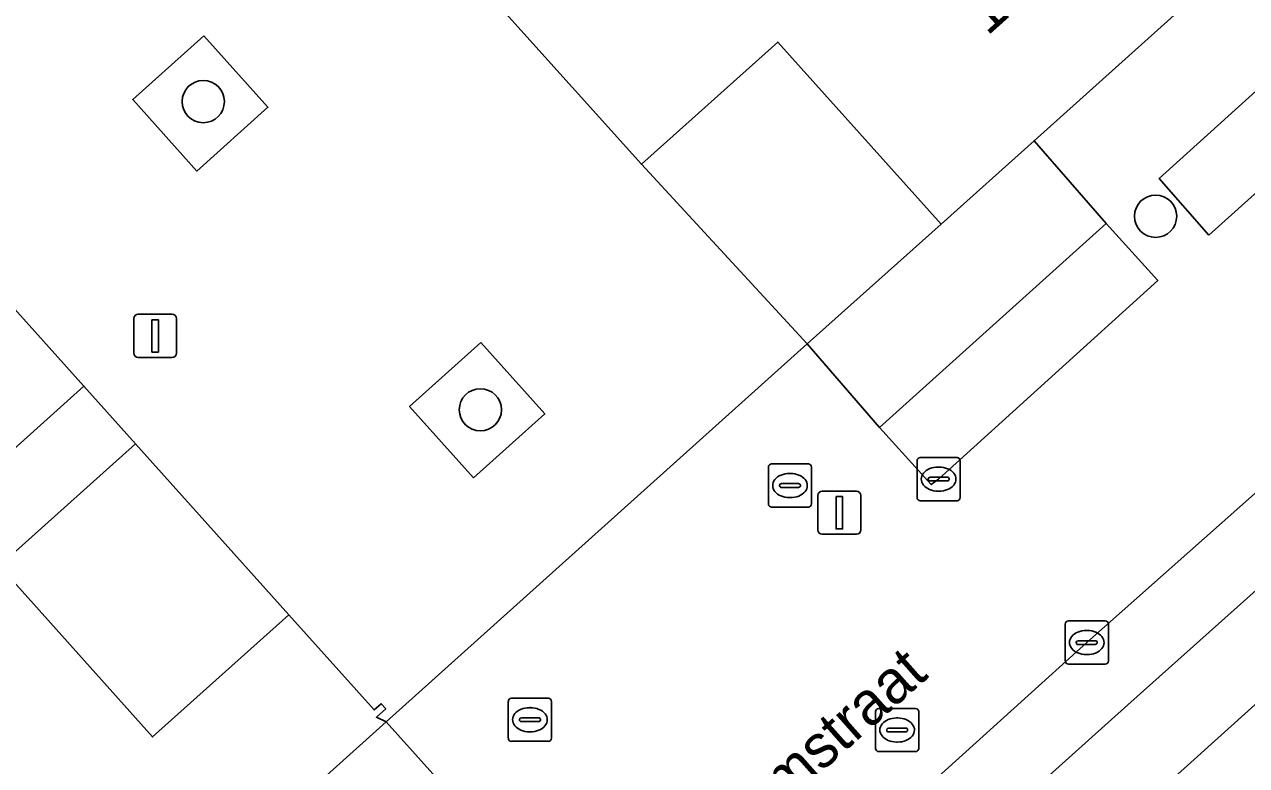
# Model space of a CAD drawing. Extents: x 162172 to 163187, y 382874 to 383685.
# Drawn here: x 162848.64 to 162876.95, y 383524.56 to 383541.73 of the extents above; entities that cross this region are included whole.
import ezdxf

# ---------------------------------------------------------------- set-up
doc = ezdxf.new("R2010")
doc.units = 0
for name, color, linetype in [('IMGEO_Boom', 7, 'Continuous'), ('IMGEO_Erf', 7, 'Continuous'), ('IMGEO_Groenvoorziening', 7, 'Continuous'), ('IMGEO_Kolk', 7, 'Continuous'), ('IMGEO_Lichtmast', 7, 'Continuous'), ('IMGEO_Muur', 7, 'Continuous'), ('IMGEO_Openbare_ruimte_label', 7, 'Continuous'), ('IMGEO_Pand', 7, 'Continuous'), ('IMGEO_Pand_nummerreeks', 7, 'Continuous'), ('IMGEO_Parkeervlak_open', 7, 'Continuous'), ('IMGEO_Rijbaan_lokaal_open', 7, 'Continuous'), ('IMGEO_Rioolput', 7, 'Continuous'), ('IMGEO_Voetpad_open', 7, 'Continuous')]:
    doc.layers.add(name, color=color, linetype=linetype)

msp = doc.modelspace()

# ---------------------------------------------------------------- linework, layer by layer
at = {"layer": 'IMGEO_Boom'}
for centre in [(162852.782, 383539.946), (162874.841, 383537.289), (162859.201, 383532.804)]:
    msp.add_circle(centre, 0.489, dxfattribs=at)
at = {"layer": 'IMGEO_Erf'}
for points in [[(162869.874, 383537.103), (162866.088, 383541.326), (162862.933, 383538.493), (162866.772, 383534.334)], [(162851.213, 383532.018), (162848.057, 383529.187), (162851.61, 383525.222), (162854.768, 383528.052)]]:
    msp.add_lwpolyline(points, close=True, dxfattribs=at)
at = {"layer": 'IMGEO_Groenvoorziening'}
for points in [[(162852.797, 383541.472), (162851.148, 383539.994), (162852.633, 383538.337), (162854.282, 383539.815)], [(162859.211, 383534.36), (162857.56, 383532.881), (162859.04, 383531.229), (162860.691, 383532.708)]]:
    msp.add_lwpolyline(points, close=True, dxfattribs=at)
at = {"layer": 'IMGEO_Kolk'}
for p, q in [((162865.947, 383531.549), (162866.799, 383531.549)), ((162869.315, 383530.771), (162869.315, 383531.623)), ((162869.39, 383531.697), (162870.242, 383531.697)), ((162870.316, 383531.623), (162870.316, 383530.771)), ((162865.872, 383530.623), (162865.872, 383531.475)), ((162866.36, 383531.329), (162866.385, 383531.329)), ((162866.873, 383531.475), (162866.873, 383530.623)), ((162869.617, 383531.24), (162870.015, 383531.24)), ((162869.803, 383531.477), (162869.828, 383531.477)), ((162866.131, 383531.043), (162866.131, 383531.055)), ((162866.569, 383531.006), (162866.171, 383531.006)), ((162866.174, 383531.092), (162866.572, 383531.092)), ((162866.615, 383531.055), (162866.615, 383531.043)), ((162869.574, 383531.191), (162869.574, 383531.203)), ((162870.012, 383531.154), (162869.614, 383531.154)), ((162870.058, 383531.203), (162870.058, 383531.191)), ((162866.383, 383530.769), (162866.358, 383530.769)), ((162870.242, 383530.697), (162869.39, 383530.697)), ((162869.826, 383530.917), (162869.801, 383530.917)), ((162866.799, 383530.549), (162865.947, 383530.549)), ((162872.746, 383526.984), (162872.746, 383527.836)), ((162872.821, 383527.91), (162873.673, 383527.91)), ((162873.747, 383527.836), (162873.747, 383526.984)), ((162873.234, 383527.69), (162873.259, 383527.69)), ((162873.005, 383527.404), (162873.005, 383527.416)), ((162873.443, 383527.367), (162873.045, 383527.367)), ((162873.048, 383527.453), (162873.446, 383527.453)), ((162873.489, 383527.416), (162873.489, 383527.404)), ((162873.257, 383527.13), (162873.232, 383527.13)), ((162873.673, 383526.91), (162872.821, 383526.91)), ((162859.849, 383525.195), (162859.849, 383526.047)), ((162859.924, 383526.121), (162860.776, 383526.121)), ((162860.337, 383525.901), (162860.362, 383525.901)), ((162860.85, 383526.047), (162860.85, 383525.195)), ((162860.108, 383525.615), (162860.108, 383525.627)), ((162860.546, 383525.578), (162860.148, 383525.578)), ((162860.151, 383525.664), (162860.549, 383525.664)), ((162860.592, 383525.627), (162860.592, 383525.615)), ((162860.36, 383525.341), (162860.335, 383525.341)), ((162860.776, 383525.121), (162859.924, 383525.121))]:
    msp.add_line(p, q, dxfattribs=at)
for points in [[(162865.947, 383531.549), (162866.799, 383531.549)], [(162869.315, 383530.771), (162869.315, 383531.623)], [(162869.39, 383531.697), (162870.242, 383531.697)], [(162870.316, 383531.623), (162870.316, 383530.771)], [(162865.872, 383530.623), (162865.872, 383531.475)], [(162866.873, 383531.475), (162866.873, 383530.623)], [(162870.242, 383530.697), (162869.39, 383530.697)], [(162866.799, 383530.549), (162865.947, 383530.549)], [(162872.746, 383526.984), (162872.746, 383527.836)], [(162872.821, 383527.91), (162873.673, 383527.91)], [(162873.747, 383527.836), (162873.747, 383526.984)], [(162873.673, 383526.91), (162872.821, 383526.91)], [(162859.849, 383525.195), (162859.849, 383526.047)], [(162859.924, 383526.121), (162860.776, 383526.121)], [(162860.85, 383526.047), (162860.85, 383525.195)], [(162860.776, 383525.121), (162859.924, 383525.121)]]:
    msp.add_lwpolyline(points, dxfattribs=at)
for centre, radius, start, end in [((162865.949, 383531.473), 0.0765, 91.552, 178.448), ((162865.949, 383531.473), 0.0765, 91.552, 178.448), ((162866.797, 383531.473), 0.0765, 1.552, 88.448), ((162866.797, 383531.473), 0.0765, 1.552, 88.448), ((162869.392, 383531.621), 0.0765, 91.552, 178.448), ((162869.392, 383531.621), 0.0765, 91.552, 178.448), ((162870.24, 383531.621), 0.0765, 1.552, 88.448), ((162870.24, 383531.621), 0.0765, 1.552, 88.448), ((162869.614, 383531.2), 0.0403, 85.8775, 175.7526), ((162870.019, 383531.202), 0.0386, 1.7309, 96.639), ((162866.171, 383531.052), 0.0403, 85.8775, 175.7526), ((162866.168, 383531.042), 0.0366, 178.938, 274.7102), ((162866.572, 383531.049), 0.043, 264.8664, 352.4533), ((162866.576, 383531.054), 0.0386, 1.7309, 96.639), ((162869.611, 383531.19), 0.0366, 178.938, 274.7102), ((162870.015, 383531.197), 0.043, 264.8664, 352.4533), ((162869.392, 383530.773), 0.0765, 181.552, 268.448), ((162869.392, 383530.773), 0.0765, 181.552, 268.448), ((162870.24, 383530.773), 0.0765, 271.552, 358.448), ((162870.24, 383530.773), 0.0765, 271.552, 358.448), ((162865.949, 383530.625), 0.0765, 181.552, 268.448), ((162865.949, 383530.625), 0.0765, 181.552, 268.448), ((162866.797, 383530.625), 0.0765, 271.552, 358.448), ((162866.797, 383530.625), 0.0765, 271.552, 358.448), ((162872.823, 383527.834), 0.0765, 91.552, 178.448), ((162872.823, 383527.834), 0.0765, 91.552, 178.448), ((162873.671, 383527.834), 0.0765, 1.552, 88.448), ((162873.671, 383527.834), 0.0765, 1.552, 88.448), ((162873.045, 383527.413), 0.0403, 85.8775, 175.7526), ((162873.042, 383527.403), 0.0366, 178.938, 274.7102), ((162873.446, 383527.41), 0.043, 264.8664, 352.4533), ((162873.45, 383527.415), 0.0386, 1.7309, 96.639), ((162872.823, 383526.986), 0.0765, 181.552, 268.448), ((162872.823, 383526.986), 0.0765, 181.552, 268.448), ((162873.671, 383526.986), 0.0765, 271.552, 358.448), ((162873.671, 383526.986), 0.0765, 271.552, 358.448), ((162859.926, 383526.045), 0.0765, 91.552, 178.448), ((162859.926, 383526.045), 0.0765, 91.552, 178.448), ((162860.774, 383526.045), 0.0765, 1.552, 88.448), ((162860.774, 383526.045), 0.0765, 1.552, 88.448), ((162860.148, 383525.624), 0.0403, 85.8775, 175.7526), ((162860.145, 383525.614), 0.0366, 178.938, 274.7102), ((162860.549, 383525.621), 0.043, 264.8664, 352.4533), ((162860.553, 383525.626), 0.0386, 1.7309, 96.639), ((162859.926, 383525.197), 0.0765, 181.552, 268.448), ((162859.926, 383525.197), 0.0765, 181.552, 268.448), ((162860.774, 383525.197), 0.0765, 271.552, 358.448), ((162860.774, 383525.197), 0.0765, 271.552, 358.448)]:
    msp.add_arc(centre, radius, start, end, dxfattribs=at)
for centre, major_axis, ratio, start_param, end_param in [((162866.359, 383531.049), (-0.387, 0.002), 0.722429, 4.712389, 7.853982), ((162866.384, 383531.049), (-0.39, 0.002), 0.717154, 1.570796, 4.712389), ((162869.802, 383531.197), (-0.387, 0.002), 0.722429, 4.712389, 7.853982), ((162869.827, 383531.197), (-0.39, 0.002), 0.717154, 1.570796, 4.712389), ((162873.233, 383527.41), (-0.387, 0.002), 0.722429, 4.712389, 7.853982), ((162873.258, 383527.41), (-0.39, 0.002), 0.717154, 1.570796, 4.712389), ((162860.336, 383525.621), (-0.387, 0.002), 0.722429, 4.712389, 7.853982), ((162860.361, 383525.621), (-0.39, 0.002), 0.717154, 1.570796, 4.712389)]:
    msp.add_ellipse(centre, major_axis=major_axis, ratio=ratio, start_param=start_param, end_param=end_param, dxfattribs=at)
at = {"layer": 'IMGEO_Lichtmast'}
for p, q in [((162851.175, 383534.116), (162851.175, 383534.916)), ((162851.175, 383534.916), (162851.175, 383534.116)), ((162851.275, 383535.016), (162852.065, 383535.016)), ((162852.065, 383535.016), (162851.275, 383535.016)), ((162852.165, 383534.916), (162852.165, 383534.116)), ((162852.165, 383534.116), (162852.165, 383534.916)), ((162852.065, 383534.016), (162851.275, 383534.016)), ((162851.275, 383534.016), (162852.065, 383534.016)), ((162867.021, 383530.019), (162867.021, 383530.819)), ((162867.021, 383530.819), (162867.021, 383530.019)), ((162867.121, 383530.919), (162867.911, 383530.919)), ((162867.911, 383530.919), (162867.121, 383530.919)), ((162868.011, 383530.819), (162868.011, 383530.019)), ((162868.011, 383530.019), (162868.011, 383530.819)), ((162867.911, 383529.919), (162867.121, 383529.919)), ((162867.121, 383529.919), (162867.911, 383529.919))]:
    msp.add_line(p, q, dxfattribs=at)
for points in [[(162851.595, 383534.891), (162851.745, 383534.891), (162851.745, 383534.141), (162851.595, 383534.141), (162851.595, 383534.891)], [(162867.441, 383530.794), (162867.591, 383530.794), (162867.591, 383530.044), (162867.441, 383530.044), (162867.441, 383530.794)]]:
    msp.add_lwpolyline(points, dxfattribs=at)
for centre, start, end in [((162851.275, 383534.916), 90, 180), ((162851.275, 383534.916), 90, 180), ((162852.065, 383534.916), 0, 90), ((162852.065, 383534.916), 360, 90), ((162851.275, 383534.116), 180, 270), ((162851.275, 383534.116), 180, 270), ((162852.065, 383534.116), 270, 0), ((162852.065, 383534.116), 270, 0), ((162867.121, 383530.819), 90, 180), ((162867.121, 383530.819), 90, 180), ((162867.911, 383530.819), 0, 90), ((162867.911, 383530.819), 360, 90), ((162867.121, 383530.019), 180, 270), ((162867.121, 383530.019), 180, 270), ((162867.911, 383530.019), 270, 0), ((162867.911, 383530.019), 270, 0)]:
    msp.add_arc(centre, 0.1, start, end, dxfattribs=at)
at = {"layer": 'IMGEO_Muur'}
msp.add_lwpolyline([(162869.874, 383537.103), (162866.772, 383534.334)], dxfattribs=at)
at = {"layer": 'IMGEO_Pand'}
for points in [[(162870.486, 383549.713), (162867.287, 383546.841), (162864.533, 383544.368), (162863.531, 383545.484), (162859.725, 383542.067), (162862.933, 383538.493), (162866.088, 383541.326), (162869.874, 383537.103), (162872.027, 383539.037), (162876.478, 383543.038)], [(162850.017, 383533.352), (162843.665, 383540.436), (162841.321, 383538.331), (162837.045, 383534.493), (162844.404, 383526.297), (162847.381, 383528.97), (162846.379, 383530.086)], [(162847.425, 383516.946), (162857.018, 383525.576), (162856.795, 383525.68), (162857.01, 383525.875), (162856.906, 383525.99), (162856.741, 383525.85), (162854.768, 383528.052), (162851.61, 383525.222), (162848.057, 383529.187), (162851.213, 383532.018), (162850.017, 383533.352), (162846.379, 383530.086), (162847.381, 383528.97), (162844.404, 383526.297), (162841.428, 383523.625)], [(162871.143, 383520.586), (162877.201, 383513.839), (162880.698, 383516.978), (162883.786, 383519.751), (162884.989, 383518.411), (162888.051, 383521.16), (162883.967, 383525.707), (162880.314, 383522.426), (162877.143, 383525.963), (162875.503, 383524.493)]]:
    msp.add_lwpolyline(points, close=True, dxfattribs=at)
at = {"layer": 'IMGEO_Parkeervlak_open'}
for points in [[(162876.074, 383536.849), (162880.898, 383541.185), (162879.721, 383542.505), (162874.924, 383538.16)], [(162869.645, 383531.072), (162869.816, 383531.197), (162874.892, 383535.799), (162873.7, 383537.121), (162868.447, 383532.394)], [(162874.196, 383525.966), (162879.489, 383530.695), (162878.359, 383531.942), (162873.247, 383527.41), (162868.687, 383523.285), (162869.794, 383522.011)]]:
    msp.add_lwpolyline(points, close=True, dxfattribs=at)
at = {"layer": 'IMGEO_Rijbaan_lokaal_open'}
for points in [[(162843.665, 383540.436), (162850.017, 383533.352), (162851.213, 383532.018), (162854.768, 383528.052), (162856.741, 383525.85), (162856.906, 383525.99), (162857.01, 383525.875), (162856.795, 383525.68), (162857.018, 383525.576), (162866.772, 383534.334), (162862.933, 383538.493), (162859.725, 383542.067), (162853.365, 383549.151), (162851.767, 383550.939), (162845.487, 383557.937)], [(162876.478, 383543.038), (162872.027, 383539.037), (162873.7, 383537.121), (162874.892, 383535.799), (162869.816, 383531.197), (162869.645, 383531.072), (162868.447, 383532.394), (162866.772, 383534.334), (162857.018, 383525.576), (162859.927, 383522.332), (162863.277, 383518.589), (162863.359, 383518.483), (162867.789, 383522.45), (162868.92, 383521.21), (162869.794, 383522.011), (162868.687, 383523.285), (162873.247, 383527.41), (162878.359, 383531.942), (162879.489, 383530.695), (162880.733, 383529.18), (162893.519, 383540.667), (162893.482, 383540.708), (162890.969, 383543.445)]]:
    msp.add_lwpolyline(points, dxfattribs=at)
for points in [[(162876.074, 383536.849), (162874.924, 383538.16), (162879.721, 383542.505), (162880.898, 383541.185)], [(162852.797, 383541.472), (162854.282, 383539.815), (162852.633, 383538.337), (162851.148, 383539.994)], [(162859.211, 383534.36), (162860.691, 383532.708), (162859.04, 383531.229), (162857.56, 383532.881)]]:
    msp.add_lwpolyline(points, close=True, dxfattribs=at)
at = {"layer": 'IMGEO_Rioolput'}
for p, q in [((162868.429, 383525.883), (162869.281, 383525.883)), ((162868.354, 383524.957), (162868.354, 383525.809)), ((162868.842, 383525.663), (162868.867, 383525.663)), ((162869.355, 383525.809), (162869.355, 383524.957)), ((162868.613, 383525.377), (162868.613, 383525.389)), ((162869.051, 383525.34), (162868.653, 383525.34)), ((162868.656, 383525.426), (162869.054, 383525.426)), ((162869.097, 383525.389), (162869.097, 383525.377)), ((162868.865, 383525.103), (162868.84, 383525.103)), ((162869.281, 383524.883), (162868.429, 383524.883))]:
    msp.add_line(p, q, dxfattribs=at)
for points in [[(162868.429, 383525.883), (162869.281, 383525.883)], [(162868.354, 383524.957), (162868.354, 383525.809)], [(162869.355, 383525.809), (162869.355, 383524.957)], [(162869.281, 383524.883), (162868.429, 383524.883)]]:
    msp.add_lwpolyline(points, dxfattribs=at)
for centre, radius, start, end in [((162868.431, 383525.807), 0.0765, 91.552, 178.448), ((162868.431, 383525.807), 0.0765, 91.552, 178.448), ((162869.279, 383525.807), 0.0765, 1.552, 88.448), ((162869.279, 383525.807), 0.0765, 1.552, 88.448), ((162868.653, 383525.386), 0.0403, 85.8775, 175.7526), ((162868.65, 383525.376), 0.0366, 178.938, 274.7102), ((162869.054, 383525.383), 0.043, 264.8664, 352.4533), ((162869.058, 383525.388), 0.0386, 1.7309, 96.639), ((162868.431, 383524.959), 0.0765, 181.552, 268.448), ((162868.431, 383524.959), 0.0765, 181.552, 268.448), ((162869.279, 383524.959), 0.0765, 271.552, 358.448), ((162869.279, 383524.959), 0.0765, 271.552, 358.448)]:
    msp.add_arc(centre, radius, start, end, dxfattribs=at)
for centre, major_axis, ratio, start_param, end_param in [((162868.841, 383525.383), (-0.387, 0.002), 0.722429, 4.712389, 7.853982), ((162868.866, 383525.383), (-0.39, 0.002), 0.717154, 1.570796, 4.712389)]:
    msp.add_ellipse(centre, major_axis=major_axis, ratio=ratio, start_param=start_param, end_param=end_param, dxfattribs=at)
at = {"layer": 'IMGEO_Voetpad_open'}
msp.add_lwpolyline([(162869.874, 383537.103), (162866.772, 383534.334), (162868.447, 383532.394), (162873.7, 383537.121), (162872.027, 383539.037)], close=True, dxfattribs=at)
for points in [[(162854.17, 383505.363), (162858.412, 383509.17), (162862.655, 383512.976), (162865.77, 383515.789), (162866.898, 383516.782), (162871.143, 383520.586), (162875.503, 383524.493), (162877.143, 383525.963), (162880.733, 383529.18), (162879.489, 383530.695), (162874.196, 383525.966), (162869.794, 383522.011), (162868.92, 383521.21), (162864.477, 383517.233), (162863.359, 383518.483), (162863.277, 383518.589), (162860.073, 383515.696), (162861.252, 383514.384), (162848.016, 383502.465), (162847.328, 383503.221)], [(162847.597, 383513.678), (162855.661, 383520.889), (162856.866, 383519.569), (162859.927, 383522.332), (162857.018, 383525.576), (162847.425, 383516.946)]]:
    msp.add_lwpolyline(points, dxfattribs=at)

# ---------------------------------------------------------------- texts
at = {"layer": 'IMGEO_Openbare_ruimte_label'}
msp.add_text('Bosboomstraat', height=1, rotation=41.5526, dxfattribs=at).set_placement((162862.875, 383520.656))
at = {"layer": 'IMGEO_Pand_nummerreeks'}
msp.add_text('12', height=1, rotation=41.9455, dxfattribs=at).set_placement((162870.942, 383541.451))

doc.saveas('drawing.dxf')
